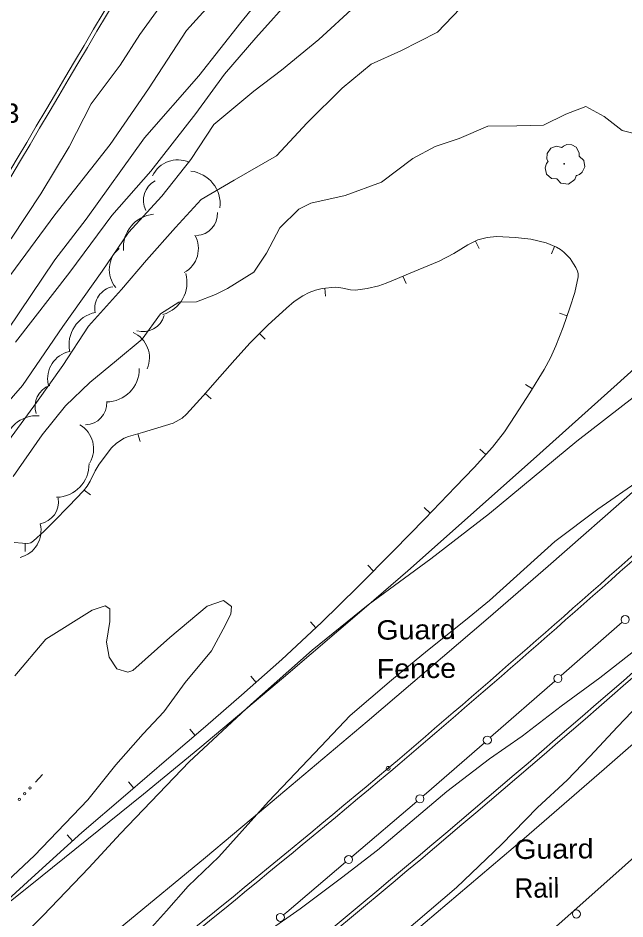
# Model space of a CAD drawing. Extents: x 2361284 to 2366480, y 6976556 to 6985346.
# Drawn here: x 2364184.5 to 2364334.6, y 6979084.2 to 6979307 of the extents above; entities that cross this region are included whole.
import ezdxf

# ---------------------------------------------------------------- set-up
doc = ezdxf.new("R2010")
doc.units = 0
doc.header["$LTSCALE"] = 1.9
doc.header["$PDMODE"] = 32
doc.header["$PDSIZE"] = 0.95
for name, color, linetype, lineweight in [('12', 7, 'Continuous', 13), ('13', 7, 'Continuous', 13), ('14', 7, 'Continuous', 13), ('16', 7, 'Continuous', 13), ('17', 7, 'Continuous', 13), ('21', 7, 'Continuous', 13), ('27', 7, 'Continuous', 13), ('3', 7, 'Continuous', 13), ('5', 7, 'Continuous', 13)]:
    doc.layers.add(name, color=color, linetype=linetype, lineweight=lineweight)

msp = doc.modelspace()

# ---------------------------------------------------------------- linework, layer by layer
at = {"layer": '12'}
for points in [[(2364270.047, 6979355.871), (2364267.179, 6979352.433), (2364263.514, 6979348.788), (2364259.134, 6979342.526), (2364252.821, 6979334.246), (2364244.434, 6979324.426), (2364237.45, 6979316.449), (2364226.159, 6979303.861), (2364216.776, 6979289.47), (2364207.276, 6979275.71), (2364193.581, 6979258.298), (2364182.659, 6979243.604), (2364173.302, 6979227.584), (2364164.063, 6979213.665), (2364152.683, 6979194.795), (2364143.92, 6979182.292), (2364134.428, 6979168.781), (2364123.904, 6979154.58), (2364114.942, 6979142.034), (2364103.663, 6979126.066)], [(2364336.526, 6979278.509), (2364333.93, 6979279.194), (2364329.456, 6979282.661), (2364324.903, 6979285.068), (2364319.94, 6979283.211), (2364314.437, 6979280.458), (2364307.878, 6979280.326), (2364300.718, 6979280.228), (2364293.566, 6979277.191), (2364287.645, 6979275.254), (2364282.124, 6979272.212), (2364274.407, 6979266.437), (2364265.408, 6979263.141), (2364256.877, 6979261.19), (2364253.927, 6979259.726), (2364249.244, 6979255.107), (2364245.973, 6979248.847), (2364242.798, 6979244.115), (2364236.286, 6979240.133), (2364233.351, 6979238.625), (2364228.587, 6979236.82), (2364224.287, 6979236.759), (2364219.684, 6979233.855), (2364215.194, 6979227.622), (2364208.803, 6979222.301), (2364202.275, 6979216.909), (2364196.21, 6979211.091), (2364190.468, 6979203.916), (2364183.285, 6979193.607)], [(2364390.836, 6979256.813), (2364388.279, 6979254.359), (2364381.782, 6979248.668), (2364361.222, 6979231.731), (2364346.825, 6979220.903), (2364336.657, 6979213.196), (2364322.68, 6979202.352), (2364301.098, 6979184.517), (2364286.575, 6979173.257), (2364271.051, 6979161.92), (2364257.258, 6979150.698), (2364242.084, 6979137.233), (2364226.838, 6979123.107), (2364209.815, 6979105.355), (2364202.006, 6979096.9), (2364190.718, 6979085.091), (2364175.717, 6979070.308)]]:
    msp.add_lwpolyline(points, dxfattribs=at)
at = {"layer": '13'}
for points in [[(2364260.253, 6979358.468), (2364258.587, 6979355.902), (2364254.156, 6979351.609), (2364249.053, 6979345.62), (2364244.465, 6979339.057), (2364239.747, 6979332.521), (2364232.312, 6979323.59), (2364226.574, 6979317.065), (2364219.819, 6979310.11), (2364214.638, 6979302.881), (2364209.739, 6979295.314), (2364202.59, 6979285.795), (2364197.141, 6979275.094), (2364190.091, 6979263.515), (2364182.824, 6979252.576), (2364176.89, 6979245.709), (2364167.979, 6979232.093), (2364163.432, 6979225.369), (2364151.094, 6979204.162), (2364144.48, 6979194.997), (2364135.296, 6979179.539), (2364130.19, 6979172.791), (2364125.789, 6979168.708), (2364123.494, 6979168.207)], [(2364279.344, 6979353.179), (2364277.252, 6979351.189), (2364274.247, 6979347.45), (2364268.021, 6979340.711), (2364262.133, 6979333.134), (2364256.769, 6979326.253), (2364246.945, 6979314.969), (2364239.61, 6979305.899), (2364229.176, 6979292.659), (2364215.801, 6979277.371), (2364201.331, 6979257.282), (2364193.547, 6979247.187), (2364181.89, 6979229.836), (2364170.046, 6979212.442), (2364158.511, 6979196.001), (2364149.596, 6979182.866), (2364137.762, 6979166.292), (2364119.16, 6979140.094), (2364108.879, 6979127.596), (2364108.02, 6979126.388)], [(2364252.776, 6979312.703), (2364243.277, 6979302.054), (2364235.573, 6979293.09), (2364228.454, 6979283.411), (2364217.299, 6979269.144), (2364207.673, 6979258.162), (2364197.315, 6979244.173), (2364183.849, 6979226.844)], [(2364267.864, 6979309.887), (2364258.883, 6979301.662), (2364249.663, 6979294.074), (2364242.783, 6979288.857), (2364232.95, 6979280.653), (2364227.182, 6979272.009), (2364220.018, 6979262.92), (2364211.843, 6979253.952), (2364205.264, 6979244.369), (2364195.543, 6979230.705), (2364185.61, 6979216.16), (2364173.185, 6979202.041)], [(2364293.86, 6979309.344), (2364288.256, 6979303.511), (2364279.17, 6979298.895), (2364271.86, 6979295.545), (2364264.636, 6979289.625), (2364256.029, 6979281.033), (2364248.424, 6979272.921), (2364237.942, 6979266.86), (2364229.796, 6979262.153), (2364223.392, 6979255.171), (2364216.278, 6979247.123), (2364210.096, 6979239.894), (2364201.943, 6979230.766), (2364195.585, 6979221.055), (2364189.082, 6979211.893), (2364177.312, 6979196.03)], [(2364338.371, 6979192.852), (2364327.899, 6979185.592), (2364317.235, 6979177.559), (2364307.825, 6979169.089), (2364301.063, 6979162.976), (2364295.148, 6979158.088), (2364285.78, 6979150.629), (2364276.878, 6979143.274), (2364266.671, 6979134.566), (2364259.344, 6979126.906), (2364251.502, 6979118.571), (2364246.442, 6979113.252), (2364234.172, 6979099.646), (2364226.6, 6979092.383), (2364221.198, 6979086.261), (2364212.312, 6979076.337)], [(2364189.118, 6979049.315), (2364193.41, 6979051.236), (2364198.573, 6979053.035), (2364202.826, 6979054.845), (2364209.687, 6979057.9), (2364216.613, 6979061.546), (2364222.309, 6979065.07), (2364230.397, 6979070.598), (2364235.205, 6979074.095), (2364246.626, 6979081.363), (2364254.275, 6979086.755), (2364264.493, 6979094.404), (2364273.377, 6979101.289), (2364290.551, 6979115.803), (2364301.095, 6979123.833), (2364309.142, 6979129.48), (2364318.822, 6979136.882), (2364328.426, 6979143.884), (2364338.213, 6979151.557), (2364351.171, 6979162.372), (2364361.579, 6979171.05), (2364369.221, 6979177.283), (2364383.332, 6979186.649)], [(2364374.42, 6979177.413), (2364371.437, 6979173.564), (2364366.886, 6979168.361), (2364360.579, 6979161.601), (2364353.982, 6979154.957), (2364341.554, 6979140.949), (2364332.732, 6979131.734), (2364325.931, 6979124.399), (2364320.317, 6979118.526), (2364312.96, 6979111.774), (2364304.036, 6979102.7), (2364292.967, 6979092.024), (2364266.46, 6979069.42), (2364249.398, 6979054.798), (2364237.122, 6979043.94), (2364227.83, 6979036.592), (2364213.456, 6979024.384), (2364191.149, 6979005.012), (2364177.88, 6978993.245), (2364169.265, 6978985.383), (2364155.723, 6978972.782), (2364142.669, 6978960.479)], [(2364179.06, 6979091.11), (2364188.566, 6979099.912), (2364201.766, 6979113.697), (2364208.664, 6979122.384), (2364215.401, 6979130.039), (2364220.57, 6979135.498), (2364225.861, 6979142.729), (2364232.297, 6979150.57), (2364235.198, 6979155.858), (2364237.133, 6979159.63), (2364237.273, 6979161.519), (2364235.34, 6979162.951), (2364231.282, 6979161.592), (2364222.015, 6979153.843), (2364212.842, 6979145.705), (2364211.634, 6979145.224), (2364208.959, 6979146.068), (2364207.021, 6979148.98), (2364206.356, 6979152.694), (2364207.217, 6979157.802), (2364207.227, 6979160.953), (2364206.023, 6979161.637), (2364202.801, 6979160.571), (2364191.328, 6979153.461), (2364183.702, 6979144.398)]]:
    msp.add_lwpolyline(points, dxfattribs=at)
at = {"layer": '14'}
for points in [[(2364420.159, 6979267.113), (2364400.723, 6979248.336), (2364390.885, 6979239.073), (2364367.462, 6979217.462), (2364355.655, 6979206.764), (2364337.799, 6979190.876), (2364315.598, 6979171.486), (2364300.731, 6979158.638), (2364270.855, 6979133.106), (2364244.209, 6979110.62), (2364230.829, 6979099.447), (2364210.669, 6979082.791), (2364189.937, 6979065.945), (2364176.031, 6979054.822), (2364148.013, 6979032.833), (2364126.906, 6979016.585), (2364112.779, 6979005.83), (2364084.388, 6978984.496), (2364056.021, 6978963.478), (2364041.79, 6978953.033), (2364020.372, 6978937.464), (2363990.222, 6978915.934), (2363975.045, 6978905.311), (2363972.005, 6978903.232)], [(2363951.494, 6978832.723), (2363965.118, 6978841.916), (2363992.242, 6978860.482), (2364021.619, 6978880.939), (2364036.247, 6978891.253), (2364058.115, 6978906.831), (2364078.805, 6978921.811), (2364092.528, 6978931.892), (2364119.847, 6978952.23), (2364146.002, 6978972.008), (2364163.349, 6978985.309), (2364197.851, 6979012.166), (2364222.356, 6979031.614), (2364234.536, 6979041.425), (2364252.715, 6979056.252), (2364279.783, 6979078.749), (2364309.686, 6979104.155), (2364329.473, 6979121.256), (2364342.603, 6979132.728), (2364368.725, 6979155.838), (2364391.388, 6979176.238), (2364402.645, 6979186.517), (2364419.438, 6979202.042)]]:
    msp.add_lwpolyline(points, dxfattribs=at)
at = {"layer": '16'}
for points in [[(2364315.612, 6979271.5), (2364315.632, 6979271.511), (2364315.552, 6979271.58), (2364315.316, 6979272.208), (2364315.353, 6979273.488), (2364316.241, 6979274.787), (2364317.547, 6979275.269), (2364318.668, 6979275.08), (2364318.9, 6979274.952), (2364318.97, 6979274.952), (2364319.019, 6979274.993), (2364319.367, 6979275.286), (2364320.232, 6979275.735), (2364321.443, 6979275.666), (2364322.559, 6979275.077), (2364323.292, 6979273.654), (2364323.3, 6979272.794)], [(2364323.29, 6979272.813), (2364324.43, 6979271.754), (2364324.716, 6979270.167), (2364324.008, 6979268.84), (2364323.353, 6979268.294), (2364322.685, 6979268.077), (2364322.535, 6979268.066), (2364322.516, 6979267.956), (2364322.195, 6979267.053), (2364320.656, 6979265.888), (2364318.763, 6979266.17), (2364317.864, 6979267.112), (2364317.793, 6979267.241), (2364317.673, 6979267.22), (2364316.462, 6979267.338), (2364315.192, 6979268.336), (2364314.847, 6979269.973), (2364315.217, 6979270.997), (2364315.543, 6979271.44), (2364315.612, 6979271.49)]]:
    msp.add_lwpolyline(points, dxfattribs=at)
msp.add_circle((2364319.578, 6979270.928), 0.1, dxfattribs=at)
for centre, radius, start, end in [((2364223.973, 6979265.092), 6.838, 65.23074, 155.23074), ((2364226.277, 6979260.981), 8.202, 353.64906, 83.64906), ((2364220.938, 6979261.905), 5.465, 117.23458, 207.23458), ((2364218.746, 6979250.299), 8.202, 95.38563, 185.38563), ((2364228.359, 6979258.636), 5.465, 273.11593, 3.11593), ((2364222.254, 6979250), 6.838, 299.13687, 29.13687), ((2364213.883, 6979244.775), 6.838, 129.91331, 219.91331), ((2364218.067, 6979241.576), 8.202, 285.99928, 15.99928), ((2364208.937, 6979235.182), 5.465, 100.86661, 190.86661), ((2364205.303, 6979226.173), 8.202, 101.82832, 191.82832), ((2364215.336, 6979234.907), 5.465, 254.18648, 344.18647), ((2364210.152, 6979222.997), 6.838, 336.06097, 66.06097), ((2364198.642, 6979217.849), 6.838, 102.16652, 192.16652), ((2364206.275, 6979220.277), 8.202, 270.36469, 0.36469), ((2364194.158, 6979210.979), 5.465, 109.04563, 199.04563), ((2364200.976, 6979211.835), 5.465, 272.40013, 2.40013), ((2364189.204, 6979200.474), 8.202, 86.48958, 176.48958), ((2364196.338, 6979200.504), 6.838, 329.50921, 59.50921), ((2364193.849, 6979196.693), 8.202, 271.25538, 1.25538), ((2364189.006, 6979187.334), 5.465, 279.79679, 9.79679), ((2364183.333, 6979180.257), 6.838, 283.88524, 13.88524)]:
    msp.add_arc(centre, radius, start, end, dxfattribs=at)
at = {"layer": '17'}
msp.add_lwpolyline([(2364419.118, 6979172.568), (2364406.627, 6979160.979), (2364393.976, 6979149.567), (2364371.442, 6979129.902), (2364348.918, 6979110.207), (2364334.677, 6979097.561), (2364320.436, 6979084.904), (2364311.928, 6979077.354), (2364303.419, 6979069.802), (2364297.588, 6979064.496), (2364291.84, 6979059.101)], dxfattribs=at)
msp.add_circle((2364322.596, 6979085.486), 1, dxfattribs=at)
at = {"layer": '21'}
msp.add_line((2364188.793, 6979118.095), (2364190.536, 6979119.962), dxfattribs=at)
for centre in [(2364186.12, 6979115.225), (2364187.43, 6979116.63), (2364184.811, 6979113.821)]:
    msp.add_circle(centre, 0.3, dxfattribs=at)
at = {"layer": '27'}
for p, q in [((2364297.657, 6979251.837), (2364298.534, 6979250.037)), ((2364317.202, 6979250.514), (2364316.429, 6979248.667)), ((2364279.679, 6979243.186), (2364280.447, 6979241.333)), ((2364260.327, 6979240.192), (2364260.506, 6979238.203)), ((2364320.305, 6979233.342), (2364318.419, 6979234.004)), ((2364244.202, 6979228.988), (2364245.625, 6979227.582)), ((2364311.706, 6979215.349), (2364310.006, 6979216.393)), ((2364230.782, 6979214.17), (2364232.285, 6979212.844)), ((2364214.146, 6979204.221), (2364214.704, 6979202.295)), ((2364300.19, 6979199.038), (2364298.706, 6979200.384)), ((2364200.858, 6979190.284), (2364202.44, 6979189.069)), ((2364286.397, 6979184.557), (2364284.954, 6979185.954)), ((2364186.231, 6979177.114), (2364186.22, 6979175.113)), ((2364272.401, 6979170.273), (2364270.978, 6979171.679)), ((2364258.155, 6979156.236), (2364256.791, 6979157.704)), ((2364243.382, 6979142.745), (2364242.058, 6979144.243)), ((2364228.296, 6979129.621), (2364226.991, 6979131.139)), ((2364213.099, 6979116.626), (2364211.804, 6979118.144)), ((2364197.942, 6979103.582), (2364196.598, 6979105.059))]:
    msp.add_line(p, q, dxfattribs=at)
for points in [[(2364177.21, 6979084.733), (2364188.72, 6979095.203), (2364200.232, 6979105.663), (2364211.025, 6979114.855), (2364221.819, 6979124.049), (2364230.815, 6979131.795), (2364239.792, 6979139.561), (2364249.768, 6979148.406), (2364259.513, 6979157.509), (2364268.538, 6979166.377), (2364277.433, 6979175.361), (2364285.07, 6979183.195), (2364292.676, 6979191.047), (2364297.329, 6979195.901), (2364301.863, 6979200.884), (2364304.766, 6979204.713), (2364307.428, 6979208.728), (2364311.085, 6979214.343), (2364314.591, 6979220.057), (2364316.144, 6979222.952), (2364317.525, 6979225.944), (2364319.351, 6979230.593), (2364321.005, 6979235.339), (2364322.19, 6979239.15), (2364323.003, 6979242.978), (2364322.996, 6979243.798), (2364322.85, 6979244.407), (2364322.451, 6979245.323), (2364321.912, 6979246.228), (2364321.009, 6979247.519), (2364319.505, 6979249.116), (2364318.629, 6979249.768), (2364317.633, 6979250.338), (2364315.133, 6979251.373), (2364311.354, 6979252.288), (2364307.53, 6979252.721), (2364302.828, 6979252.937), (2364300.49, 6979252.734), (2364298.224, 6979252.113), (2364295.746, 6979250.92), (2364292.256, 6979248.787), (2364288.665, 6979246.882), (2364284.859, 6979245.325), (2364281.054, 6979243.759), (2364278.325, 6979242.613), (2364275.575, 6979241.467), (2364273.711, 6979240.809), (2364270.837, 6979240.112), (2364267.931, 6979239.694), (2364266.681, 6979239.742), (2364264.807, 6979240.164), (2364263.866, 6979240.366), (2364262.925, 6979240.427), (2364259.678, 6979240.136), (2364258.061, 6979239.74), (2364256.457, 6979239.105), (2364254.904, 6979238.27), (2364252.817, 6979236.86), (2364250.883, 6979235.252), (2364246.272, 6979231.078), (2364241.914, 6979226.686), (2364238.134, 6979222.46), (2364234.355, 6979218.234)], [(2364234.355, 6979218.234), (2364230.307, 6979213.615), (2364226.191, 6979209.036), (2364225.1, 6979208.065), (2364222.871, 6979206.844), (2364215.293, 6979204.552), (2364212.979, 6979203.88), (2364211.822, 6979203.548), (2364210.696, 6979203.087), (2364208.837, 6979201.88), (2364207.639, 6979200.728), (2364204.577, 6979196.719), (2364203.583, 6979195.049), (2364202.297, 6979192.448), (2364201.579, 6979191.211), (2364200.7, 6979190.083), (2364197.056, 6979186.278), (2364193.341, 6979182.542), (2364190.864, 6979180.078), (2364188.306, 6979177.693), (2364187.62, 6979177.277), (2364186.942, 6979177.11), (2364185.621, 6979177.118), (2364183.549, 6979177.318)]]:
    msp.add_lwpolyline(points, dxfattribs=at)
at = {"layer": '3'}
msp.add_line((2364276.658, 6979120.764), (2364276.651, 6979120.758), dxfattribs=at)
msp.add_lwpolyline([(2364420.49, 6979297.498), (2364404.923, 6979282.861), (2364373.594, 6979253.799), (2364346.336, 6979228.833), (2364332.644, 6979216.423), (2364312.02, 6979197.901), (2364280.872, 6979170.343), (2364270.685, 6979161.47), (2364250.157, 6979143.91), (2364229.44, 6979126.579), (2364215.532, 6979115.14), (2364187.506, 6979092.511), (2364159.353, 6979070.211), (2364140.495, 6979055.466), (2364127.883, 6979045.688), (2364102.562, 6979026.249), (2364070.367, 6979001.877), (2364054.195, 6978989.794), (2364029.815, 6978971.825), (2364003.059, 6978952.52), (2363985.107, 6978939.817), (2363973.091, 6978931.414), (2363948.954, 6978914.753)], dxfattribs=at)
for centre, radius, start, end in [((2346930.886, 6989501.045), 20057.599, 329.21869, 329.64314), ((2346930.886, 6989501.045), 20058.559, 329.21869, 329.64314), ((2361885.12, 6981930.042), 3688.416, 310.40774, 313.41262), ((2361884.964, 6981930.216), 3689.61, 310.40784, 313.39897), ((2361757.968, 6982101.757), 3923.052, 307.14611, 311.3083), ((2361757.968, 6982101.757), 3924.012, 307.14611, 311.3083), ((2361158.91, 6982851.448), 4860.97, 307.20262, 309.88554), ((2361158.91, 6982851.448), 4861.93, 307.20262, 309.88554)]:
    msp.add_arc(centre, radius, start, end, dxfattribs=at)
msp.add_point((2364276.036, 6979121.495), dxfattribs=at)
at = {"layer": '5'}
for p, q in [((2364301.375, 6979129.156), (2364317.273, 6979143.038)), ((2364267.053, 6979099.618), (2364283.125, 6979113.301))]:
    msp.add_line(p, q, dxfattribs=at)
for points in [[(2364318.771, 6979144.342), (2364318.84, 6979144.403), (2364333.906, 6979157.617)], [(2364284.642, 6979114.595), (2364285.525, 6979115.345), (2364299.827, 6979127.811)], [(2364250.149, 6979085.266), (2364250.952, 6979085.924), (2364265.496, 6979098.294)]]:
    msp.add_lwpolyline(points, dxfattribs=at)
for centre in [(2364334.657, 6979158.273), (2364318.022, 6979143.693), (2364300.569, 6979128.469), (2364283.883, 6979113.947), (2364266.244, 6979098.938), (2364249.373, 6979084.633)]:
    msp.add_circle(centre, 1, dxfattribs=at)

# ---------------------------------------------------------------- texts
at = {"layer": '12', "width": 1.1}
msp.add_text('530.3', height=4.799, rotation=0.545, dxfattribs=at).set_placement((2364167.185, 6979280.908))
at = {"layer": '17', "width": 1.1}
msp.add_text('Guard', height=4.799, rotation=0.545, dxfattribs=at).set_placement((2364307.231, 6979099.06))
at = {"layer": '17'}
msp.add_text('Rail', height=4.799, rotation=0.545, dxfattribs=at).set_placement((2364307.322, 6979089.46))
at = {"layer": '5', "width": 1.1}
for s, p in [('Guard', (2364273.143, 6979153.279)), ('Fence', (2364273.234, 6979143.679))]:
    msp.add_text(s, height=4.799, rotation=0.545, dxfattribs=at).set_placement(p)

doc.saveas('drawing.dxf')
